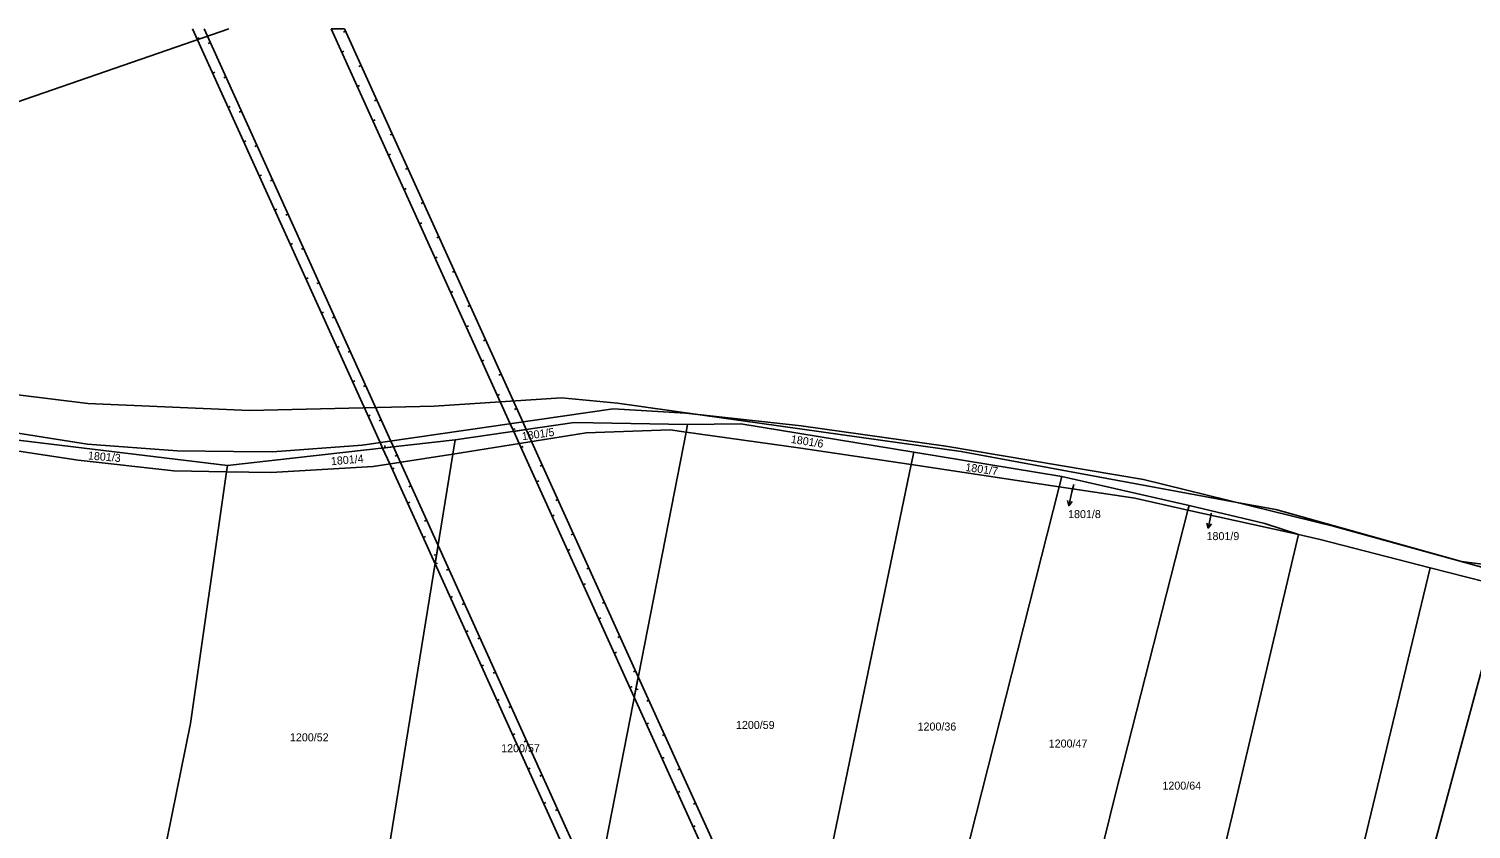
# Model space of a CAD drawing. Extents: x -779618 to -776429, y -1144546 to -1143350.
# Drawn here: x -777268.3 to -776962, y -1143519.6 to -1143349.7 of the extents above; entities that cross this region are included whole.
import ezdxf

# ---------------------------------------------------------------- set-up
doc = ezdxf.new("R2010")
doc.units = 0
for name, color, linetype in [('1', 7, 'Continuous'), ('11', 7, 'Continuous'), ('13', 7, 'Continuous'), ('2', 7, 'Continuous'), ('7', 7, 'Continuous')]:
    doc.layers.add(name, color=color, linetype=linetype)

msp = doc.modelspace()

# ---------------------------------------------------------------- linework, layer by layer
at = {"layer": '1'}
for p, q in [((-777255.78, -1143437.86), (-777324, -1143427.14)), ((-777197.51, -1143438.09), (-777144.2, -1143430.36)), ((-777144.2, -1143430.36), (-777128.76, -1143431.3)), ((-777325.07, -1143431.22), (-777257.8, -1143441.23)), ((-777177.7, -1143436.94), (-777152.47, -1143433.27)), ((-777128.38, -1143433.68), (-777152.47, -1143433.27)), ((-777128.76, -1143431.3), (-777104.23, -1143433.99)), ((-777128.7, -1143435.31), (-777128.38, -1143433.68)), ((-777117.06, -1143433.57), (-777128.38, -1143433.68)), ((-777117.06, -1143433.57), (-777080.33, -1143439.58)), ((-777104.23, -1143433.99), (-777073.5, -1143438.29)), ((-777226.05, -1143442.38), (-777272.28, -1143436.83)), ((-777177.7, -1143436.94), (-777226.05, -1143442.38)), ((-777178.19, -1143439.95), (-777149.89, -1143435.46)), ((-777177.7, -1143436.94), (-777178.19, -1143439.95)), ((-777149.89, -1143435.46), (-777132.05, -1143434.85)), ((-777145.67, -1143522.18), (-777128.7, -1143435.31)), ((-777132.05, -1143434.85), (-777128.7, -1143435.31)), ((-777128.7, -1143435.31), (-777104.84, -1143438.61)), ((-777236.8, -1143439.29), (-777255.78, -1143437.86)), ((-777224.8, -1143439.39), (-777236.8, -1143439.29)), ((-777224.8, -1143439.39), (-777216.5, -1143439.46)), ((-777216.5, -1143439.46), (-777197.51, -1143438.09)), ((-777178.19, -1143439.95), (-777197.68, -1143559.99)), ((-777195.11, -1143442.63), (-777178.19, -1143439.95)), ((-777104.84, -1143438.61), (-777080.88, -1143442.21)), ((-777080.88, -1143442.21), (-777080.33, -1143439.58)), ((-777048.91, -1143444.73), (-777080.33, -1143439.58)), ((-777073.5, -1143438.29), (-777031.53, -1143445.35)), ((-777257.8, -1143441.23), (-777237.45, -1143443.52)), ((-777226.26, -1143443.73), (-777226.05, -1143442.38)), ((-777216.81, -1143443.91), (-777195.11, -1143442.63)), ((-777103.39, -1143550.66), (-777080.88, -1143442.21)), ((-777080.88, -1143442.21), (-777049.47, -1143446.94)), ((-777237.45, -1143443.52), (-777226.26, -1143443.73)), ((-777226.26, -1143443.73), (-777233.96, -1143497.2)), ((-777226.26, -1143443.73), (-777216.81, -1143443.91)), ((-777048.91, -1143444.73), (-777049.47, -1143446.94)), ((-777021.84, -1143450.91), (-777048.91, -1143444.73)), ((-777031.53, -1143445.35), (-776990.95, -1143455.37)), ((-777075.23, -1143548.73), (-777049.47, -1143446.94)), ((-777049.47, -1143446.94), (-777033.38, -1143449.36)), ((-777033.38, -1143449.36), (-777022.16, -1143451.85)), ((-777022.16, -1143451.85), (-777037.56, -1143512.38)), ((-777021.84, -1143450.91), (-777022.16, -1143451.85)), ((-777022.16, -1143451.85), (-776998.65, -1143457.06)), ((-777005.76, -1143454.69), (-777021.84, -1143450.91)), ((-777005.76, -1143454.69), (-776998.65, -1143457.06)), ((-776990.95, -1143455.37), (-776950.27, -1143466.63)), ((-777012.68, -1143516.82), (-776998.65, -1143457.06)), ((-776998.65, -1143457.06), (-776994, -1143458.09)), ((-776994, -1143458.09), (-776970.66, -1143464.1)), ((-776984.64, -1143522.03), (-776970.66, -1143464.1)), ((-776970.66, -1143464.1), (-776954.98, -1143468.14)), ((-776954.98, -1143468.14), (-776992.52, -1143607.24)), ((-777233.96, -1143497.2), (-777246.38, -1143558.47)), ((-777037.56, -1143512.38), (-777048.91, -1143558.67)), ((-777012.68, -1143516.82), (-777027.68, -1143578.07))]:
    msp.add_line(p, q, dxfattribs=at)
at = {"layer": '11'}
for points in [[(-777367.75, -1143411.04), (-777365.68, -1143406.24), (-777346.54, -1143400.63), (-777304.84, -1143380.79), (-777285.84, -1143370.42), (-777225.77, -1143349.66)], [(-777367.75, -1143411.04), (-777351.94, -1143416.28), (-777329, -1143420.13), (-777255.76, -1143429.19), (-777221.41, -1143430.71), (-777182.2, -1143429.82), (-777155.12, -1143428.03), (-777143.23, -1143429.17), (-777125.71, -1143431.63), (-777070.23, -1143439.44), (-777012.06, -1143450.16), (-777003.47, -1143451.74), (-776964.02, -1143462.78), (-776937.93, -1143466.12), (-776829.26, -1143472.97), (-776733.29, -1143491.49), (-776714.03, -1143493.69), (-776678.93, -1143502.97), (-776633.36, -1143516.84), (-776508.9, -1143571.94), (-776493.33, -1143575.66)]]:
    msp.add_lwpolyline(points, dxfattribs=at)
at = {"layer": '13'}
for p, q in [((-777201.22, -1143349.66), (-777204.06, -1143349.66)), ((-777201, -1143350.13), (-777201.46, -1143350.34)), ((-777232.55, -1143351.76), (-777232.09, -1143351.55)), ((-777229.72, -1143352.55), (-777230.17, -1143352.76)), ((-777201.81, -1143354.63), (-777201.35, -1143354.42)), ((-777197.7, -1143357.42), (-777198.16, -1143357.63)), ((-777229.25, -1143359.04), (-777228.79, -1143358.84)), ((-777226.42, -1143359.84), (-777226.87, -1143360.04)), ((-777198.5, -1143361.91), (-777198.05, -1143361.7)), ((-777225.94, -1143366.33), (-777225.49, -1143366.12)), ((-777194.4, -1143364.71), (-777194.85, -1143364.91)), ((-777223.12, -1143367.13), (-777223.57, -1143367.33)), ((-777195.2, -1143369.2), (-777194.75, -1143368.99)), ((-777191.09, -1143371.99), (-777191.55, -1143372.2)), ((-777222.64, -1143373.62), (-777222.18, -1143373.41)), ((-777219.82, -1143374.41), (-777220.27, -1143374.62)), ((-777191.9, -1143376.48), (-777191.44, -1143376.28)), ((-777219.33, -1143380.9), (-777218.88, -1143380.7)), ((-777216.52, -1143381.7), (-777216.98, -1143381.91)), ((-777187.79, -1143379.28), (-777188.25, -1143379.48)), ((-777188.59, -1143383.77), (-777188.14, -1143383.56)), ((-777216.03, -1143388.19), (-777215.58, -1143387.98)), ((-777184.49, -1143386.56), (-777184.94, -1143386.77)), ((-777213.22, -1143388.99), (-777213.68, -1143389.2)), ((-777185.29, -1143391.05), (-777184.83, -1143390.85)), ((-777181.18, -1143393.85), (-777181.64, -1143394.06)), ((-777212.73, -1143395.47), (-777212.27, -1143395.27)), ((-777209.92, -1143396.28), (-777210.38, -1143396.48)), ((-777181.98, -1143398.34), (-777181.53, -1143398.13)), ((-777209.42, -1143402.76), (-777208.97, -1143402.55)), ((-777177.88, -1143401.14), (-777178.33, -1143401.34)), ((-777206.62, -1143403.57), (-777207.08, -1143403.77)), ((-777178.68, -1143405.63), (-777178.22, -1143405.42)), ((-777174.58, -1143408.42), (-777175.03, -1143408.63)), ((-777206.12, -1143410.05), (-777205.67, -1143409.84)), ((-777203.32, -1143410.85), (-777203.78, -1143411.06)), ((-777175.38, -1143412.91), (-777174.92, -1143412.71)), ((-777202.82, -1143417.33), (-777202.36, -1143417.13)), ((-777200.03, -1143418.14), (-777200.48, -1143418.35)), ((-777171.27, -1143415.71), (-777171.73, -1143415.92)), ((-777172.07, -1143420.2), (-777171.62, -1143419.99)), ((-777199.51, -1143424.62), (-777199.06, -1143424.41)), ((-777167.97, -1143423), (-777168.42, -1143423.2)), ((-777196.73, -1143425.43), (-777197.18, -1143425.64)), ((-777168.77, -1143427.48), (-777168.31, -1143427.28)), ((-777164.67, -1143430.28), (-777165.12, -1143430.49)), ((-777196.21, -1143431.9), (-777195.76, -1143431.7)), ((-777193.43, -1143432.72), (-777193.88, -1143432.93)), ((-777165.47, -1143434.77), (-777165.01, -1143434.57)), ((-777162.64, -1143434.75), (-777161.49, -1143437.3)), ((-777192.58, -1143438.62), (-777192.64, -1143438.12)), ((-777163.74, -1143438.55), (-777163.29, -1143438.35)), ((-777191.12, -1143443.13), (-777190.66, -1143442.93)), ((-777190.04, -1143440.22), (-777190.49, -1143440.42)), ((-777159.22, -1143442.31), (-777159.67, -1143442.52)), ((-777160.44, -1143445.84), (-777159.98, -1143445.63)), ((-777187.09, -1143446.73), (-777187.55, -1143446.94)), ((-777187.82, -1143450.42), (-777187.36, -1143450.21)), ((-777155.92, -1143449.6), (-777156.37, -1143449.8)), ((-777183.79, -1143454.02), (-777184.25, -1143454.22)), ((-777157.13, -1143453.12), (-777156.68, -1143452.92)), ((-777184.51, -1143457.71), (-777184.06, -1143457.5)), ((-777152.61, -1143456.88), (-777153.07, -1143457.09)), ((-777181.68, -1143461.46), (-777182.18, -1143461.38)), ((-777153.83, -1143460.41), (-777153.38, -1143460.2)), ((-777181.95, -1143463.13), (-777181.46, -1143463.21)), ((-777179.08, -1143464.42), (-777179.54, -1143464.63)), ((-777149.31, -1143464.17), (-777149.76, -1143464.37)), ((-777150.53, -1143467.69), (-777150.07, -1143467.49)), ((-777178.75, -1143470.43), (-777178.29, -1143470.23)), ((-777175.78, -1143471.71), (-777176.24, -1143471.91)), ((-777146.01, -1143471.45), (-777146.46, -1143471.66)), ((-777147.22, -1143474.98), (-777146.77, -1143474.77)), ((-777175.44, -1143477.72), (-777174.99, -1143477.51)), ((-777172.49, -1143479), (-777172.94, -1143479.2)), ((-777142.7, -1143478.74), (-777143.16, -1143478.95)), ((-777143.92, -1143482.27), (-777143.46, -1143482.06)), ((-777172.14, -1143485), (-777171.69, -1143484.8)), ((-777139.4, -1143486.03), (-777139.86, -1143486.23)), ((-777169.19, -1143486.29), (-777169.64, -1143486.49)), ((-777168.84, -1143492.29), (-777168.38, -1143492.08)), ((-777140.61, -1143489.55), (-777140.16, -1143489.35)), ((-777139.36, -1143489.89), (-777138.87, -1143489.98)), ((-777136.58, -1143492.25), (-777137.03, -1143492.46)), ((-777165.89, -1143493.57), (-777166.34, -1143493.78)), ((-777137.1, -1143497.3), (-777136.65, -1143497.09)), ((-777165.53, -1143499.58), (-777165.08, -1143499.37)), ((-777162.59, -1143500.86), (-777163.04, -1143501.07)), ((-777133.28, -1143499.54), (-777133.73, -1143499.74)), ((-777133.8, -1143504.58), (-777133.34, -1143504.38)), ((-777162.23, -1143506.86), (-777161.78, -1143506.66)), ((-777129.97, -1143506.82), (-777130.43, -1143507.03)), ((-777159.29, -1143508.15), (-777159.75, -1143508.36)), ((-777130.49, -1143511.87), (-777130.04, -1143511.66)), ((-777158.93, -1143514.15), (-777158.47, -1143513.94)), ((-777155.99, -1143515.44), (-777156.45, -1143515.64)), ((-777126.67, -1143514.11), (-777127.12, -1143514.31)), ((-777127.19, -1143519.16), (-777126.73, -1143518.95))]:
    msp.add_line(p, q, dxfattribs=at)
for points in [[(-777231.03, -1143349.66), (-777191.4, -1143437.2), (-777190.85, -1143438.42), (-777193.14, -1143438.68), (-777193.66, -1143437.53), (-777233.5, -1143349.66)], [(-777204.06, -1143349.66), (-777166.03, -1143433.52), (-777165.3, -1143435.14), (-777162.64, -1143434.75), (-777163.37, -1143433.14), (-777201.22, -1143349.66)], [(-777164.12, -1143437.72), (-777165.3, -1143435.14), (-777162.64, -1143434.75)], [(-777191.6, -1143442.07), (-777193.14, -1143438.68), (-777190.85, -1143438.42), (-777189.36, -1143441.72)], [(-777161.49, -1143437.3), (-777138.85, -1143487.24), (-777139.69, -1143491.59), (-777164.12, -1143437.72)], [(-777189.36, -1143441.72), (-777181.35, -1143459.41), (-777181.98, -1143463.3), (-777191.6, -1143442.07)]]:
    msp.add_lwpolyline(points, dxfattribs=at)
for points in [[(-777181.35, -1143459.41), (-777147.94, -1143533.23), (-777148.67, -1143536.78), (-777181.98, -1143463.3)], [(-777138.85, -1143487.24), (-777109.65, -1143551.65), (-777112.27, -1143552.06), (-777139.69, -1143491.59)]]:
    msp.add_lwpolyline(points, close=True, dxfattribs=at)
at = {"layer": '7'}
for p, q in [((-777047.4, -1143450.93), (-777046.73, -1143448)), ((-777046.37, -1143446.44), (-777046.73, -1143448)), ((-777017.79, -1143455.69), (-777017.19, -1143452.75)), ((-777017.14, -1143452.52), (-777017.19, -1143452.75))]:
    msp.add_line(p, q, dxfattribs=at)
for points in [[(-777046.69, -1143450.06), (-777047.4, -1143450.93), (-777047.66, -1143449.84)], [(-777017.1, -1143454.81), (-777017.79, -1143455.69), (-777018.08, -1143454.61)]]:
    msp.add_lwpolyline(points, dxfattribs=at)

# ---------------------------------------------------------------- texts
at = {"layer": '2'}
for s, rotation, p in [('1801/5', 7.9068, (-777163.45, -1143437.04)), ('1801/6', 351.1658, (-777106.52, -1143437.58)), ('1801/3', 355.2338, (-777255.77, -1143441.09)), ('1801/4', 5.0993, (-777204.04, -1143442.34)), ('1801/7', 352.369, (-777069.45, -1143443.55))]:
    msp.add_text(s, height=1.7, rotation=rotation, dxfattribs=at).set_placement(p)
for s, height, p in [('1801/8', 0.1, (-777046.35, -1143446.44)), ('1801/9', 0.1, (-777017.12, -1143452.52)), ('1200/59', 1.7, (-777118.1, -1143498.34)), ('1200/36', 1.7, (-777079.52, -1143498.68)), ('1200/52', 1.7, (-777212.82, -1143500.97)), ('1200/47', 1.7, (-777051.67, -1143502.29)), ('1200/57', 1.7, (-777167.96, -1143503.28)), ('1200/64', 1.7, (-777027.52, -1143511.23))]:
    msp.add_text(s, height=height, dxfattribs=at).set_placement(p)
at = {"layer": '7'}
for s, p in [('1801/8', (-777047.56, -1143453.56)), ('1801/9', (-777018.15, -1143458.24))]:
    msp.add_text(s, height=1.7, dxfattribs=at).set_placement(p)

doc.saveas('drawing.dxf')
